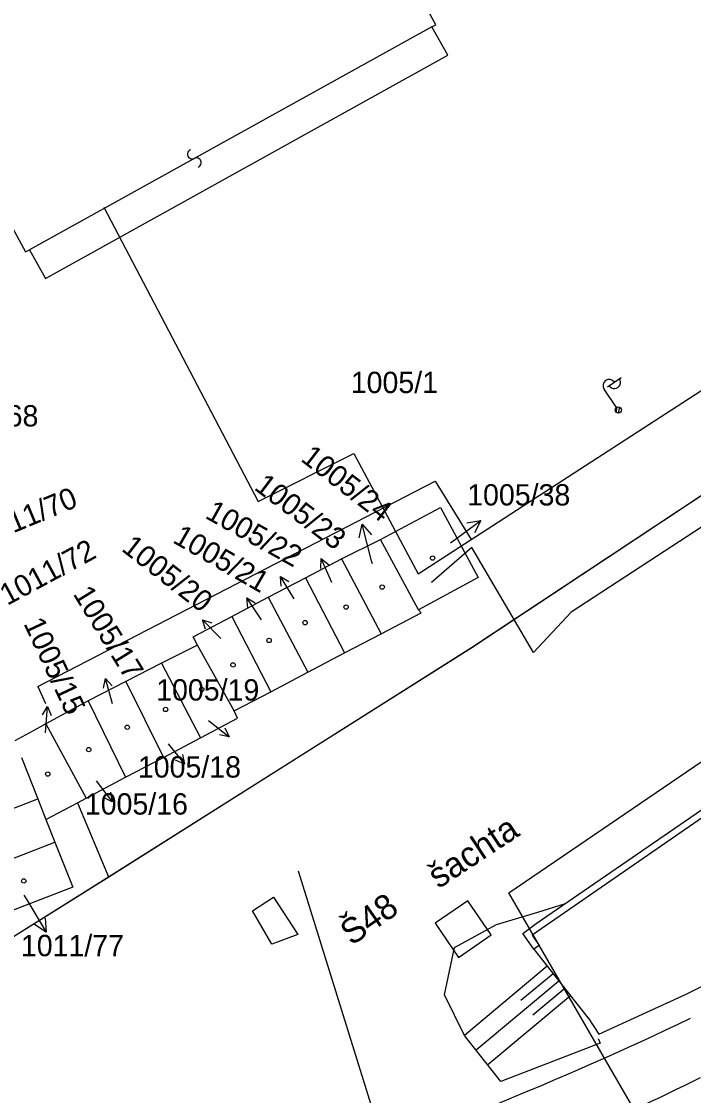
# Model space of a CAD drawing. Extents: x -469926 to -462499, y -1098642 to -1092733.
# Drawn here: x -464965 to -464911.5, y -1095080.4 to -1094994.7 of the extents above; entities that cross this region are included whole.
import ezdxf

# ---------------------------------------------------------------- set-up
doc = ezdxf.new("R2010")
doc.units = 0
for name, color, linetype in [('Vrstva 1', 7, 'Continuous'), ('Vrstva 10', 7, 'Continuous'), ('Vrstva 14', 7, 'Continuous'), ('Vrstva 16', 7, 'Continuous'), ('Vrstva 25', 7, 'Continuous'), ('Vrstva 4', 7, 'Continuous'), ('Vrstva 40', 7, 'Continuous'), ('Vrstva 48', 7, 'Continuous'), ('Vrstva 50', 7, 'Continuous'), ('Vrstva 51', 7, 'Continuous'), ('Vrstva 52', 7, 'Continuous'), ('Vrstva 54', 7, 'Continuous'), ('Vrstva 55', 7, 'Continuous'), ('Vrstva 6', 7, 'Continuous'), ('Vrstva 62', 7, 'Continuous')]:
    doc.layers.add(name, color=color, linetype=linetype)

msp = doc.modelspace()

# ---------------------------------------------------------------- linework, layer by layer
at = {"layer": 'Vrstva 1'}
for p, q in [((-464932.02, -1094994.99), (-464953.06, -1094956.47)), ((-464985.82, -1094974.37), (-464964.71, -1095013.1)), ((-464932.34, -1094995.16), (-464932.02, -1094994.99)), ((-464932.34, -1094995.16), (-464932.02, -1094994.99)), ((-464931.07, -1094997.41), (-464932.34, -1094995.16)), ((-464931.07, -1094997.41), (-464932.34, -1094995.16)), ((-464963.13, -1095015.22), (-464931.07, -1094997.41)), ((-464963.13, -1095015.22), (-464931.07, -1094997.41)), ((-464964.71, -1095013.1), (-464964.4, -1095012.93)), ((-464964.71, -1095013.1), (-464964.4, -1095012.93)), ((-464964.4, -1095012.93), (-464963.13, -1095015.22)), ((-464964.4, -1095012.93), (-464963.13, -1095015.22)), ((-464929.15, -1095044.65), (-464894.29, -1095021.53)), ((-464929.15, -1095044.65), (-464894.29, -1095021.53)), ((-464936.42, -1095036.04), (-464931.64, -1095033.47)), ((-464936.42, -1095036.04), (-464931.64, -1095033.47)), ((-464931.64, -1095033.47), (-464928.63, -1095039.07)), ((-464931.64, -1095033.47), (-464928.63, -1095039.07)), ((-464939.54, -1095037.58), (-464936.42, -1095036.04)), ((-464939.54, -1095037.58), (-464936.42, -1095036.04)), ((-464933.4, -1095041.63), (-464936.42, -1095036.04)), ((-464933.4, -1095041.63), (-464936.42, -1095036.04)), ((-464942.41, -1095039.08), (-464939.54, -1095037.58)), ((-464942.41, -1095039.08), (-464939.54, -1095037.58)), ((-464939.54, -1095037.58), (-464936.38, -1095043.55)), ((-464939.54, -1095037.58), (-464936.38, -1095043.55)), ((-464945.38, -1095040.64), (-464942.41, -1095039.08)), ((-464945.38, -1095040.64), (-464942.41, -1095039.08)), ((-464942.41, -1095039.08), (-464939.28, -1095045.07)), ((-464942.41, -1095039.08), (-464939.28, -1095045.07)), ((-464928.63, -1095039.07), (-464933.4, -1095041.63)), ((-464928.63, -1095039.07), (-464933.4, -1095041.63)), ((-464948.27, -1095042.16), (-464945.38, -1095040.64)), ((-464948.27, -1095042.16), (-464945.38, -1095040.64)), ((-464945.38, -1095040.64), (-464942.21, -1095046.62)), ((-464945.38, -1095040.64), (-464942.21, -1095046.62)), ((-464936.38, -1095043.55), (-464933.19, -1095041.87)), ((-464936.38, -1095043.55), (-464933.19, -1095041.87)), ((-464933.19, -1095041.87), (-464933.4, -1095041.63)), ((-464933.19, -1095041.87), (-464933.4, -1095041.63)), ((-464951.36, -1095043.79), (-464948.27, -1095042.16)), ((-464951.36, -1095043.79), (-464948.27, -1095042.16)), ((-464948.27, -1095042.16), (-464945.17, -1095048.17)), ((-464948.27, -1095042.16), (-464945.17, -1095048.17)), ((-464939.28, -1095045.07), (-464936.38, -1095043.55)), ((-464939.28, -1095045.07), (-464936.38, -1095043.55)), ((-464951.02, -1095044.45), (-464953.87, -1095045.9)), ((-464951.02, -1095044.45), (-464953.87, -1095045.9)), ((-464951.02, -1095044.45), (-464951.36, -1095043.79)), ((-464951.02, -1095044.45), (-464951.36, -1095043.79)), ((-464948.08, -1095049.7), (-464951.02, -1095044.45)), ((-464948.08, -1095049.7), (-464951.02, -1095044.45)), ((-464958.09, -1095062.91), (-464929.15, -1095044.65)), ((-464942.21, -1095046.62), (-464939.28, -1095045.07)), ((-464942.21, -1095046.62), (-464939.28, -1095045.07)), ((-464953.87, -1095045.9), (-464956.73, -1095047.36)), ((-464953.87, -1095045.9), (-464956.73, -1095047.36)), ((-464953.87, -1095045.9), (-464950.76, -1095051.83)), ((-464953.87, -1095045.9), (-464950.76, -1095051.83)), ((-464945.17, -1095048.17), (-464942.21, -1095046.62)), ((-464945.17, -1095048.17), (-464942.21, -1095046.62)), ((-464956.73, -1095047.36), (-464959.72, -1095048.89)), ((-464956.73, -1095047.36), (-464959.72, -1095048.89)), ((-464956.73, -1095047.36), (-464953.73, -1095053.4)), ((-464956.73, -1095047.36), (-464953.73, -1095053.4)), ((-464948.08, -1095049.7), (-464945.17, -1095048.17)), ((-464948.08, -1095049.7), (-464945.17, -1095048.17)), ((-464959.72, -1095048.89), (-464963.1, -1095050.73)), ((-464959.72, -1095048.89), (-464956.74, -1095054.99)), ((-464950.76, -1095051.83), (-464947.83, -1095050.28)), ((-464950.76, -1095051.83), (-464947.83, -1095050.28)), ((-464947.83, -1095050.28), (-464948.08, -1095049.7)), ((-464947.83, -1095050.28), (-464948.08, -1095049.7)), ((-464963.23, -1095050.8), (-464965.58, -1095052.08)), ((-464963.1, -1095050.73), (-464963.23, -1095050.8)), ((-464963.1, -1095050.73), (-464959.88, -1095056.65)), ((-464953.73, -1095053.4), (-464950.76, -1095051.83)), ((-464953.73, -1095053.4), (-464950.76, -1095051.83)), ((-464965.04, -1095053.42), (-464963.74, -1095056.71)), ((-464956.74, -1095054.99), (-464953.73, -1095053.4)), ((-464959.88, -1095056.65), (-464956.74, -1095054.99)), ((-464969.68, -1095059.02), (-464963.74, -1095056.71)), ((-464963.74, -1095056.71), (-464963.09, -1095058.35)), ((-464963.09, -1095058.35), (-464960.58, -1095057.03)), ((-464960.58, -1095057.03), (-464959.88, -1095056.65)), ((-464960.58, -1095057.03), (-464958.09, -1095062.91)), ((-464963.09, -1095058.35), (-464962.37, -1095060.16)), ((-464968.31, -1095062.46), (-464962.37, -1095060.16)), ((-464962.37, -1095060.16), (-464960.94, -1095063.74)), ((-464966.53, -1095068.21), (-464958.09, -1095062.91)), ((-464960.94, -1095063.74), (-464966.89, -1095066.04))]:
    msp.add_line(p, q, dxfattribs=at)
at = {"layer": 'Vrstva 10'}
msp.add_lwpolyline([(-465117.545, -1095095.035), (-465117.54, -1095095.03), (-465091.21, -1095073.09), (-465040.95, -1095078.27), (-464998.5, -1095075.69), (-464966.52, -1095068.21), (-464958.07, -1095062.91), (-464929.16, -1095044.65), (-464894.3, -1095021.55), (-464812.43, -1094963.75), (-464774.34, -1094936.75), (-464681.237, -1094880.046)], dxfattribs=at)
at = {"layer": 'Vrstva 14'}
for p, q in [((-464933.432, -1095038.772), (-464855.661, -1094988.405)), ((-464958.482, -1095009.535), (-464946.185, -1095033.002)), ((-464958.482, -1095009.535), (-464946.185, -1095033.002)), ((-464946.185, -1095033.002), (-464938.551, -1095029.173)), ((-464946.185, -1095033.002), (-464938.551, -1095029.173)), ((-464938.551, -1095029.173), (-464933.432, -1095038.772)), ((-464938.551, -1095029.173), (-464933.432, -1095038.772)), ((-464902.082, -1095029.32), (-464921.234, -1095041.825)), ((-464902.082, -1095029.32), (-464921.234, -1095041.825)), ((-464963.724, -1095047.741), (-464932.063, -1095031.38)), ((-464932.063, -1095031.38), (-464929.207, -1095036.036)), ((-464932.063, -1095031.38), (-464929.207, -1095036.036)), ((-464929.144, -1095036.679), (-464932.351, -1095039.466)), ((-464929.144, -1095036.679), (-464932.351, -1095039.466)), ((-464924.227, -1095045.042), (-464929.144, -1095036.679)), ((-464924.227, -1095045.042), (-464929.144, -1095036.679)), ((-464921.234, -1095041.825), (-464924.227, -1095045.042)), ((-464921.234, -1095041.825), (-464924.227, -1095045.042)), ((-464963.724, -1095047.741), (-464963.136, -1095049.116))]:
    msp.add_line(p, q, dxfattribs=at)
at = {"layer": 'Vrstva 16'}
for p, q in [((-464937.14, -1095037.72), (-464937.879, -1095034.813)), ((-464937.14, -1095037.72), (-464937.879, -1095034.813)), ((-464930.84, -1095036.3), (-464928.429, -1095034.514)), ((-464930.84, -1095036.3), (-464928.429, -1095034.514)), ((-464940.29, -1095039.47), (-464941.152, -1095037.555)), ((-464940.29, -1095039.47), (-464941.152, -1095037.555)), ((-464937.07, -1095037.98), (-464937.14, -1095037.72)), ((-464937.07, -1095037.98), (-464937.14, -1095037.72)), ((-464943.31, -1095040.77), (-464944.391, -1095038.97)), ((-464943.31, -1095040.77), (-464944.391, -1095038.97)), ((-464945.92, -1095042.44), (-464947.083, -1095040.692)), ((-464945.92, -1095042.44), (-464947.083, -1095040.692)), ((-464949.14, -1095043.93), (-464950.603, -1095042.424)), ((-464949.14, -1095043.93), (-464950.603, -1095042.424)), ((-464957.79, -1095049.14), (-464958.338, -1095047.113)), ((-464957.79, -1095049.14), (-464958.338, -1095047.113)), ((-464963.13, -1095051.44), (-464962.972, -1095049.346)), ((-464950.14, -1095050.45), (-464948.495, -1095051.755)), ((-464950.14, -1095050.45), (-464948.495, -1095051.755)), ((-464953.36, -1095052.31), (-464952.039, -1095053.942)), ((-464953.36, -1095052.31), (-464952.039, -1095053.942)), ((-464959.08, -1095055.27), (-464957.797, -1095056.932)), ((-464964.85, -1095064.39), (-464964.62, -1095064.76)), ((-464964.62, -1095064.76), (-464963.066, -1095067.326))]:
    msp.add_line(p, q, dxfattribs=at)
for points in [[(-464938.117, -1095035.905), (-464937.879, -1095034.813), (-464937.148, -1095035.658)], [(-464938.117, -1095035.905), (-464937.879, -1095034.813), (-464937.148, -1095035.658)], [(-464929.531, -1095034.708), (-464928.429, -1095034.514), (-464928.935, -1095035.511)], [(-464929.531, -1095034.708), (-464928.429, -1095034.514), (-464928.935, -1095035.511)], [(-464941.184, -1095038.337), (-464941.152, -1095037.555), (-464940.546, -1095038.05)], [(-464941.184, -1095038.337), (-464941.152, -1095037.555), (-464940.546, -1095038.05)], [(-464944.331, -1095039.75), (-464944.391, -1095038.97), (-464943.731, -1095039.39)], [(-464944.331, -1095039.75), (-464944.391, -1095038.97), (-464943.731, -1095039.39)], [(-464946.987, -1095041.468), (-464947.083, -1095040.692), (-464946.404, -1095041.081)], [(-464946.987, -1095041.468), (-464947.083, -1095040.692), (-464946.404, -1095041.081)], [(-464950.367, -1095043.17), (-464950.603, -1095042.424), (-464949.865, -1095042.682)], [(-464950.367, -1095043.17), (-464950.603, -1095042.424), (-464949.865, -1095042.682)], [(-464958.493, -1095047.88), (-464958.338, -1095047.113), (-464957.818, -1095047.697)], [(-464958.493, -1095047.88), (-464958.338, -1095047.113), (-464957.818, -1095047.697)], [(-464963.374, -1095050.018), (-464962.972, -1095049.346), (-464962.676, -1095050.07)], [(-464948.826, -1095051.046), (-464948.495, -1095051.755), (-464949.26, -1095051.594)], [(-464948.826, -1095051.046), (-464948.495, -1095051.755), (-464949.26, -1095051.594)], [(-464952.207, -1095053.178), (-464952.039, -1095053.942), (-464952.751, -1095053.618)], [(-464952.207, -1095053.178), (-464952.039, -1095053.942), (-464952.751, -1095053.618)], [(-464957.947, -1095056.164), (-464957.797, -1095056.932), (-464958.502, -1095056.592)], [(-464963.156, -1095066.212), (-464963.066, -1095067.326), (-464964.012, -1095066.73)]]:
    msp.add_lwpolyline(points, dxfattribs=at)
at = {"layer": 'Vrstva 25'}
for centre in [(-464932.27, -1095037.51), (-464932.27, -1095037.51), (-464936.29, -1095039.82), (-464936.29, -1095039.82), (-464939.17, -1095041.42), (-464939.17, -1095041.42), (-464942.43, -1095042.66), (-464942.43, -1095042.66), (-464945.3, -1095044.08), (-464945.3, -1095044.08), (-464948.18, -1095046.03), (-464948.18, -1095046.03), (-464950.67, -1095047.98), (-464950.67, -1095047.98), (-464953.55, -1095049.58), (-464953.55, -1095049.58), (-464956.61, -1095051), (-464956.61, -1095051), (-464959.68, -1095052.78), (-464962.94, -1095054.73), (-464964.86, -1095063.25)]:
    msp.add_circle(centre, 0.175, dxfattribs=at)
at = {"layer": 'Vrstva 4'}
msp.add_line((-464932.34, -1094995.16), (-464964.4, -1095012.93), dxfattribs=at)
msp.add_line((-464932.34, -1094995.16), (-464964.4, -1095012.93), dxfattribs=at)
at = {"layer": 'Vrstva 48'}
for points in [[(-464923.137, -1095070.057), (-464929.727, -1095075.565)], [(-464922.673, -1095070.646), (-464925.241, -1095072.793)], [(-464922.208, -1095071.235), (-464928.796, -1095076.742)], [(-464921.743, -1095071.824), (-464924.292, -1095073.955)], [(-464921.278, -1095072.413), (-464927.865, -1095077.919)]]:
    msp.add_lwpolyline(points, dxfattribs=at)
at = {"layer": 'Vrstva 50'}
for p, q in [((-464926.186, -1095064.189), (-464784.039, -1094967.392)), ((-464913.051, -1095086.93), (-464926.186, -1095064.189)), ((-464913.051, -1095086.93), (-464926.186, -1095064.189))]:
    msp.add_line(p, q, dxfattribs=at)
at = {"layer": 'Vrstva 51'}
for centre, radius, start, end in [((-464951.429, -1095005.311), 0.376, 110.33036, 296.64149), ((-464951.429, -1095005.311), 0.376, 110.33036, 296.64149), ((-464951.088, -1095005.982), 0.377, 289.65432, 117.31753), ((-464951.088, -1095005.982), 0.377, 289.65432, 117.31753)]:
    msp.add_arc(centre, radius, start, end, dxfattribs=at)
at = {"layer": 'Vrstva 52'}
msp.add_line((-464931.77, -1095098.46), (-464942.972, -1095062.481), dxfattribs=at)
at = {"layer": 'Vrstva 54'}
msp.add_lwpolyline([(-464930.21, -1095069.344), (-464927.603, -1095067.553), (-464929.471, -1095064.834), (-464932.078, -1095066.625)], close=True, dxfattribs=at)
at = {"layer": 'Vrstva 55'}
for p, q in [((-464918.32, -1095023.857), (-464917.249, -1095023.119)), ((-464918.32, -1095023.857), (-464917.249, -1095023.119)), ((-464917.614, -1095025.496), (-464918.608, -1095024.055)), ((-464917.614, -1095025.496), (-464918.608, -1095024.055)), ((-464917.628, -1095025.898), (-464917.548, -1095025.465)), ((-464917.628, -1095025.898), (-464917.548, -1095025.465)), ((-464917.446, -1095025.95), (-464917.36, -1095025.479)), ((-464917.446, -1095025.95), (-464917.36, -1095025.479))]:
    msp.add_line(p, q, dxfattribs=at)
msp.add_lwpolyline([(-464925.081, -1095067.436), (-464924.011, -1095066.639), (-464890.952, -1095043.901), (-464890.782, -1095044.148), (-464890.096, -1095043.682), (-464890.266, -1095043.435), (-464875.647, -1095033.345), (-464875.363, -1095033.757), (-464924.345, -1095067.566), (-464923.777, -1095068.389), (-464924.215, -1095068.691)], close=True, dxfattribs=at)
for points in [[(-464919.878, -1095074.175), (-464919.033, -1095075.475), (-464912.073, -1095072.277), (-464895.998, -1095064.217), (-464881.847, -1095056.332), (-464874.804, -1095051.776), (-464866.826, -1095046.417)], [(-464946.617, -1095065.646), (-464944.953, -1095064.538), (-464943.006, -1095067.522), (-464945.078, -1095068.291), (-464946.617, -1095065.646)], [(-464946.617, -1095065.646), (-464944.953, -1095064.538), (-464943.006, -1095067.522), (-464945.078, -1095068.291), (-464946.617, -1095065.646)], [(-464919.08, -1095075.799), (-464918.927, -1095076.175), (-464926.83, -1095079.228), (-464929.727, -1095075.565), (-464931.333, -1095072.326), (-464930.519, -1095068.562), (-464927.175, -1095066.719), (-464923.896, -1095065.731), (-464921.69, -1095065.041)], [(-464919.08, -1095075.799), (-464918.927, -1095076.175), (-464926.83, -1095079.228), (-464929.727, -1095075.565), (-464931.333, -1095072.326), (-464930.519, -1095068.562), (-464927.175, -1095066.719), (-464923.896, -1095065.731), (-464921.69, -1095065.041)], [(-464924.215, -1095068.691), (-464919.878, -1095074.187)], [(-464924.215, -1095068.691), (-464919.878, -1095074.187)], [(-464923.137, -1095070.057), (-464929.727, -1095075.565)], [(-464922.673, -1095070.646), (-464925.241, -1095072.793)], [(-464922.208, -1095071.235), (-464928.796, -1095076.742)], [(-464921.743, -1095071.824), (-464924.292, -1095073.955)], [(-464921.278, -1095072.413), (-464927.865, -1095077.919)]]:
    msp.add_lwpolyline(points, dxfattribs=at)
msp.add_circle((-464917.472, -1095025.702), 0.25, dxfattribs=at)
msp.add_circle((-464917.472, -1095025.702), 0.25, dxfattribs=at)
msp.add_circle((-464917.472, -1095025.702), 0.25, dxfattribs=at)
msp.add_circle((-464917.472, -1095025.702), 0.25, dxfattribs=at)
for centre, start, end in [((-464918.196, -1095023.772), 34.59703, 214.59703), ((-464918.196, -1095023.772), 34.59703, 214.59703), ((-464917.781, -1095023.493), 213.89446, 35.2996), ((-464917.781, -1095023.493), 213.89446, 35.2996)]:
    msp.add_arc(centre, 0.5, start, end, dxfattribs=at)
at = {"layer": 'Vrstva 6'}
for centre, radius, start, end in [((-465038.869, -1094807.879), 295.116, 288.74538, 295.52384), ((-465022.678, -1094853.234), 251.843, 293.75692, 296.34325)]:
    msp.add_arc(centre, radius, start, end, dxfattribs=at)
at = {"layer": 'Vrstva 62'}
msp.add_lwpolyline([(-464919.878, -1095074.175), (-464919.033, -1095075.475), (-464912.073, -1095072.277), (-464895.998, -1095064.217), (-464881.847, -1095056.332), (-464874.804, -1095051.776), (-464866.826, -1095046.417)], dxfattribs=at)

# ---------------------------------------------------------------- texts
at = {"layer": 'Vrstva 40'}
msp.add_text('Š48', height=2, rotation=35.07889, dxfattribs=at).set_placement((-464938.727, -1095068.463))
at = {"layer": 'Vrstva 50'}
for s, p in [('1005/1', (-464938.794, -1095024.36)), ('1005/1', (-464938.794, -1095024.36)), ('1011/68', (-464971.908, -1095027.02)), ('1011/68', (-464971.908, -1095027.02)), ('1005/38', (-464929.514, -1095033.32)), ('1005/38', (-464929.514, -1095033.32)), ('1005/19', (-464954.3, -1095048.87)), ('1005/18', (-464955.758, -1095055.01)), ('1005/18', (-464955.758, -1095055.01)), ('1005/16', (-464959.988, -1095057.96)), ('1011/77', (-464965.082, -1095069.25))]:
    msp.add_text(s, height=1.7, dxfattribs=at).set_placement(p)
for s, rotation, p in [('1005/24', 322.344, (-464942.867, -1095029.71)), ('1005/24', 322.344, (-464942.867, -1095029.71)), ('1005/23', 322.974, (-464946.578, -1095031.993)), ('1005/23', 322.974, (-464946.578, -1095031.993)), ('1011/70', 22.518, (-464968.033, -1095036.512)), ('1011/70', 22.518, (-464968.033, -1095036.512)), ('1005/22', 330.822, (-464950.482, -1095034.282)), ('1005/22', 330.822, (-464950.482, -1095034.282)), ('1005/21', 329.967, (-464953.071, -1095036.226)), ('1005/21', 329.967, (-464953.071, -1095036.226)), ('1005/20', 322.056, (-464957.151, -1095036.872)), ('1005/20', 322.056, (-464957.151, -1095036.872)), ('1011/72', 28.422, (-464966.177, -1095041.33)), ('1011/72', 28.422, (-464966.177, -1095041.33)), ('1005/17', 301.662, (-464960.973, -1095040.369)), ('1005/17', 301.662, (-464960.973, -1095040.369)), ('1005/15', 295.191, (-464964.901, -1095042.727))]:
    msp.add_text(s, height=1.7, rotation=rotation, dxfattribs=at).set_placement(p)
at = {"layer": 'Vrstva 54'}
msp.add_text('šachta', height=2, rotation=33.39003, dxfattribs=at).set_placement((-464931.801, -1095063.911))

doc.saveas('drawing.dxf')
